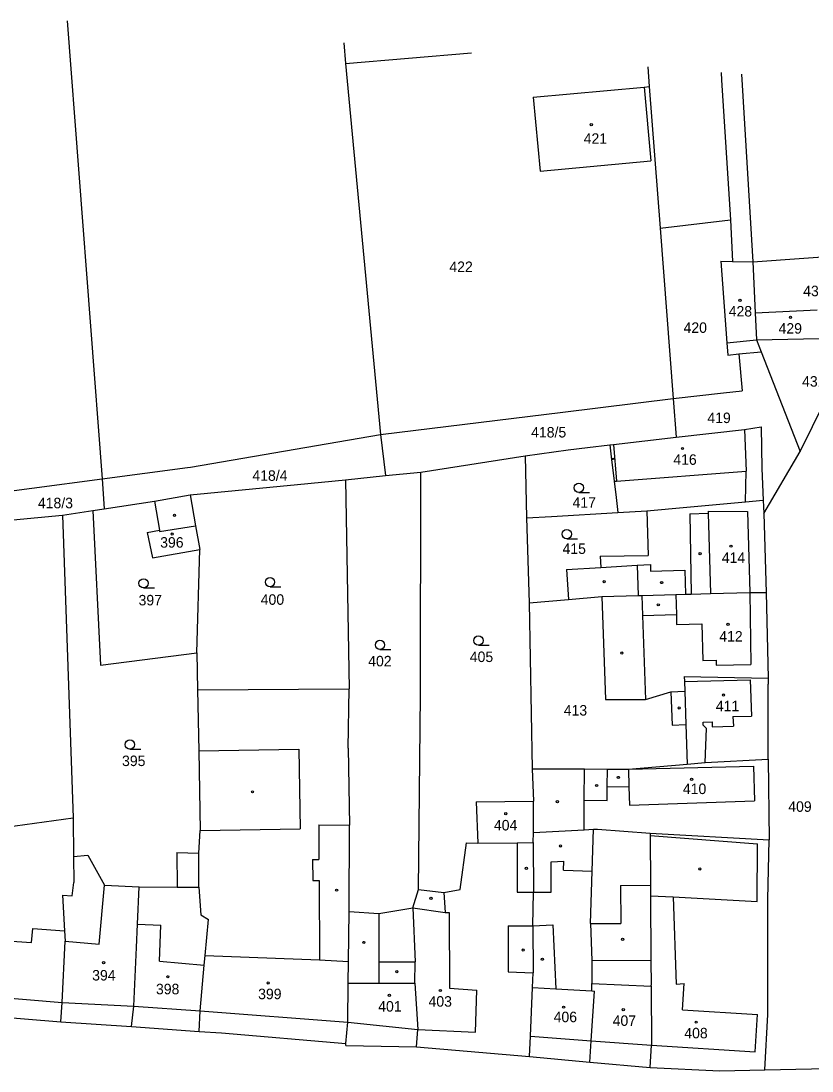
# Model space of a CAD drawing. Extents: x -779596 to -776743, y -1030330 to -1024513.
# Drawn here: x -778055.6 to -777927.4, y -1024710.6 to -1024540.3 of the extents above; entities that cross this region are included whole.
import ezdxf

# ---------------------------------------------------------------- set-up
doc = ezdxf.new("R2010")
doc.units = 0
for name, color, linetype in [('hranice parcel', 7, 'Continuous'), ('hranice vnitřní', 7, 'Continuous'), ('kultura', 7, 'Continuous'), ('č_ parcel šipka', 7, 'Continuous'), ('č_pacel stav_', 7, 'Continuous'), ('č_parcel poz_', 7, 'Continuous')]:
    doc.layers.add(name, color=color, linetype=linetype)

msp = doc.modelspace()

# ---------------------------------------------------------------- linework, layer by layer
at = {"layer": 'hranice parcel'}
for points in [[(-778048.11, -1024540.289), (-778042.46, -1024614.57)], [(-778003.283, -1024543.834), (-778002.99, -1024547.2)], [(-778002.99, -1024547.2), (-777982.577, -1024545.471)], [(-778002.99, -1024547.2), (-777997.3, -1024607.35)], [(-777954.005, -1024547.73), (-777953.76, -1024550.94)], [(-777942.105, -1024548.671), (-777942.03, -1024549.87)], [(-777942.03, -1024549.87), (-777940.61, -1024572.54)], [(-777938.803, -1024548.932), (-777936.99, -1024579.35)], [(-777972.56, -1024552.67), (-777954.6, -1024551.02)], [(-777954.6, -1024551.02), (-777953.5, -1024563)], [(-777953.76, -1024550.94), (-777952.01, -1024573.91)], [(-777972.56, -1024552.67), (-777971.46, -1024564.64)], [(-777971.46, -1024564.64), (-777953.5, -1024563)], [(-777952.01, -1024573.91), (-777940.61, -1024572.54)], [(-777940.61, -1024572.54), (-777940.24, -1024579.3)], [(-777952.01, -1024573.91), (-777949.88, -1024601.54)], [(-777936.99, -1024579.35), (-777919.7, -1024578.14)], [(-777942.16, -1024579.27), (-777941.18, -1024592.5)], [(-777942.16, -1024579.27), (-777940.24, -1024579.3)], [(-777940.24, -1024579.3), (-777936.99, -1024579.35)], [(-777936.99, -1024579.35), (-777936.58, -1024587.61)], [(-777936.58, -1024587.61), (-777926.56, -1024587.13)], [(-777936.58, -1024587.61), (-777936.37, -1024592.02)], [(-777936.37, -1024592.02), (-777926.22, -1024591.81)], [(-777936.37, -1024592.02), (-777935.61, -1024593.95)], [(-777941.18, -1024592.5), (-777941.03, -1024594.49)], [(-777939.24, -1024594.31), (-777935.61, -1024593.95)], [(-777935.61, -1024593.95), (-777929.31, -1024610.15)], [(-777941.03, -1024594.49), (-777939.24, -1024594.31)], [(-777939.24, -1024594.31), (-777938.72, -1024600.28)], [(-777949.88, -1024601.54), (-777941.74, -1024600.62)], [(-777941.74, -1024600.62), (-777938.72, -1024600.28)], [(-777967.78, -1024603.73), (-777949.88, -1024601.54)], [(-777949.88, -1024601.54), (-777949.4, -1024607.82)], [(-777929.31, -1024610.15), (-777925.3, -1024602)], [(-777997.3, -1024607.35), (-777967.78, -1024603.73)], [(-778011.16, -1024609.73), (-777997.3, -1024607.35)], [(-777997.3, -1024607.35), (-777996.49, -1024614.05)], [(-777949.4, -1024607.82), (-777938.32, -1024606.54)], [(-777938.32, -1024606.54), (-777935.61, -1024606.13)], [(-777935.61, -1024606.13), (-777935.53, -1024612.9)], [(-777963.75, -1024609.51), (-777960.16, -1024609.07)], [(-777960.16, -1024609.07), (-777959.58, -1024609)], [(-777960.16, -1024609.07), (-777959.93, -1024610.99)], [(-777959.58, -1024609), (-777949.4, -1024607.82)], [(-778028.1, -1024612.65), (-778011.16, -1024609.73)], [(-777990.81, -1024613.46), (-777973.9, -1024610.81)], [(-777973.9, -1024610.81), (-777966.93, -1024609.84)], [(-777973.9, -1024610.81), (-777973.68, -1024620.92)], [(-777966.93, -1024609.84), (-777963.75, -1024609.51)], [(-777959.93, -1024610.99), (-777959.45, -1024614.96)], [(-777935.17, -1024620.19), (-777929.31, -1024610.15)], [(-778042.46, -1024614.57), (-778028.59, -1024612.72)], [(-778028.59, -1024612.72), (-778028.1, -1024612.65)], [(-777935.53, -1024612.9), (-777935.27, -1024618.05)], [(-778065.31, -1024617.62), (-778042.46, -1024614.57)], [(-778042.46, -1024614.57), (-778042.09, -1024619.42)], [(-778003.02, -1024614.73), (-777996.49, -1024614.05)], [(-777996.49, -1024614.05), (-777990.81, -1024613.46)], [(-777990.82, -1024649.67), (-777990.81, -1024613.46)], [(-778028.2, -1024617.17), (-778010.76, -1024615.48)], [(-778010.76, -1024615.48), (-778003.02, -1024614.73)], [(-778003.02, -1024614.73), (-778002.38, -1024648.66)], [(-777959.45, -1024614.96), (-777959.13, -1024617.59)], [(-778033.94, -1024618.19), (-778028.2, -1024617.17)], [(-778028.2, -1024617.17), (-778027.31, -1024622.19)], [(-777959.13, -1024617.59), (-777958.84, -1024620.02)], [(-778048.89, -1024620.45), (-778043.93, -1024619.7)], [(-778043.93, -1024619.7), (-778042.09, -1024619.42)], [(-778043.93, -1024619.7), (-778042.71, -1024644.78)], [(-778042.09, -1024619.42), (-778033.94, -1024618.19)], [(-778033.94, -1024618.19), (-778033.16, -1024622.9)], [(-777954.16, -1024619.74), (-777947.68, -1024619.16)], [(-777947.68, -1024619.16), (-777938.16, -1024618.31)], [(-777938.16, -1024618.31), (-777935.27, -1024618.05)], [(-777935.27, -1024618.05), (-777935.17, -1024620.19)], [(-778064.94, -1024622), (-778048.89, -1024620.45)], [(-778048.89, -1024620.45), (-778047.16, -1024669.58)], [(-777973.68, -1024620.92), (-777969.63, -1024620.67)], [(-777973.68, -1024620.92), (-777973.23, -1024634.66)], [(-777969.63, -1024620.67), (-777958.84, -1024620.02)], [(-777958.84, -1024620.02), (-777954.16, -1024619.74)], [(-777954.16, -1024619.74), (-777953.96, -1024627.03)], [(-777935.17, -1024620.19), (-777934.82, -1024633)], [(-778035.15, -1024623.26), (-778033.16, -1024622.9)], [(-778027.31, -1024622.19), (-778026.63, -1024626.03)], [(-778035.15, -1024623.26), (-778034.26, -1024627.39)], [(-778034.26, -1024627.39), (-778026.63, -1024626.03)], [(-778027.1, -1024642.8), (-778026.63, -1024626.03)], [(-777961.73, -1024627.14), (-777953.96, -1024627.03)], [(-777961.73, -1024627.14), (-777961.63, -1024628.94)], [(-777967.15, -1024629.27), (-777961.63, -1024628.94)], [(-777967.15, -1024629.27), (-777966.86, -1024634.12)], [(-777954.96, -1024633.49), (-777949.47, -1024633.34)], [(-777949.47, -1024633.34), (-777947.88, -1024633.3)], [(-777947.88, -1024633.3), (-777946.96, -1024633.27)], [(-777946.96, -1024633.27), (-777943.84, -1024633.18)], [(-777943.84, -1024633.18), (-777937.48, -1024633.02)], [(-777937.48, -1024633.02), (-777934.82, -1024633)], [(-777934.82, -1024633), (-777934.51, -1024646.9)], [(-777973.23, -1024634.66), (-777966.86, -1024634.12)], [(-777973.23, -1024634.66), (-777972.72, -1024661.63)], [(-777966.86, -1024634.12), (-777961.44, -1024633.67)], [(-777961.44, -1024633.67), (-777955.57, -1024633.51)], [(-777961.44, -1024633.67), (-777960.86, -1024650.39)], [(-777955.57, -1024633.51), (-777954.96, -1024633.49)], [(-778042.71, -1024644.78), (-778027.1, -1024642.8)], [(-778027.1, -1024642.8), (-778026.98, -1024648.78)], [(-777948.08, -1024646.65), (-777948.05, -1024647.45)], [(-777948.08, -1024646.65), (-777934.51, -1024646.9)], [(-777934.51, -1024646.9), (-777934.49, -1024647.88)], [(-778026.98, -1024648.78), (-778002.38, -1024648.66)], [(-778002.57, -1024658.26), (-778002.38, -1024648.66)], [(-777948.05, -1024647.45), (-777948, -1024649.03)], [(-777934.5, -1024660.03), (-777934.49, -1024647.88)], [(-778026.98, -1024648.78), (-778026.78, -1024658.72)], [(-777991.17, -1024681.21), (-777990.82, -1024649.67)], [(-777954.37, -1024650.38), (-777950.25, -1024649.1)], [(-777950.25, -1024649.1), (-777950.07, -1024654.52)], [(-777948, -1024649.03), (-777947.82, -1024654.45)], [(-777960.86, -1024650.39), (-777954.37, -1024650.38)], [(-777950.07, -1024654.52), (-777947.82, -1024654.45)], [(-777947.82, -1024654.45), (-777947.61, -1024660.84)], [(-778026.78, -1024658.72), (-778026.55, -1024671.63)], [(-778002.57, -1024658.26), (-778002.36, -1024670.74)], [(-777947.61, -1024660.84), (-777944.72, -1024660.58)], [(-777944.72, -1024660.58), (-777934.5, -1024660.03)], [(-777934.5, -1024660.03), (-777934.34, -1024673.16)], [(-777972.72, -1024661.63), (-777964.28, -1024661.63)], [(-777972.72, -1024661.63), (-777972.51, -1024666.85)], [(-777964.28, -1024661.63), (-777960.54, -1024661.66)], [(-777960.54, -1024661.66), (-777957.15, -1024661.68)], [(-777957.15, -1024661.68), (-777947.61, -1024660.84)], [(-777981.79, -1024666.98), (-777972.51, -1024666.85)], [(-777981.79, -1024666.98), (-777981.56, -1024673.7)], [(-777972.54, -1024671.97), (-777972.51, -1024666.85)], [(-778072.27, -1024673.03), (-778047.16, -1024669.58)], [(-778047.16, -1024669.58), (-778047.1, -1024675.82)], [(-778002.42, -1024684.74), (-778002.36, -1024670.74)], [(-778026.75, -1024675.32), (-778026.55, -1024671.63)], [(-777972.56, -1024673.57), (-777972.54, -1024671.97)], [(-777972.54, -1024671.97), (-777964.33, -1024671.5)], [(-777964.33, -1024671.5), (-777962.78, -1024671.42)], [(-777963, -1024678.23), (-777962.78, -1024671.42)], [(-777962.78, -1024671.42), (-777962.15, -1024671.38)], [(-777962.15, -1024671.38), (-777953.61, -1024672.03)], [(-777953.61, -1024672.03), (-777953.59, -1024672.45)], [(-777953.61, -1024672.03), (-777934.34, -1024673.16)], [(-777953.59, -1024672.45), (-777953.55, -1024680.5)], [(-777984.4, -1024681.2), (-777983.39, -1024673.62)], [(-777983.39, -1024673.62), (-777981.56, -1024673.7)], [(-777981.56, -1024673.7), (-777975.18, -1024673.61)], [(-777975.18, -1024673.61), (-777972.56, -1024673.57)], [(-777972.56, -1024673.57), (-777972.5, -1024681.65)], [(-777934.53, -1024682.83), (-777934.34, -1024673.16)], [(-778047.1, -1024675.82), (-778044.75, -1024675.65)], [(-778047.1, -1024675.82), (-778047.06, -1024680.04)], [(-778044.75, -1024675.65), (-778042.08, -1024680.48)], [(-778026.78, -1024680.81), (-778026.75, -1024675.32)], [(-777963.28, -1024686.72), (-777963, -1024678.23)], [(-778047.29, -1024682.22), (-778047.06, -1024680.04)], [(-778042.08, -1024680.48), (-778036.44, -1024680.75)], [(-778036.71, -1024686.8), (-778036.44, -1024680.75)], [(-778036.44, -1024680.75), (-778030.27, -1024680.79)], [(-778030.27, -1024680.79), (-778026.78, -1024680.81)], [(-778026.78, -1024680.81), (-778026.44, -1024685.31)], [(-777953.55, -1024680.5), (-777953.54, -1024682.2)], [(-778048.85, -1024682.14), (-778047.29, -1024682.22)], [(-778048.85, -1024682.14), (-778048.52, -1024687.89)], [(-777992.06, -1024684.19), (-777991.17, -1024681.21)], [(-777991.17, -1024681.21), (-777987.04, -1024681.66)], [(-777987.04, -1024681.66), (-777984.4, -1024681.2)], [(-777972.61, -1024687.07), (-777972.5, -1024681.65)], [(-777953.54, -1024682.2), (-777953.48, -1024692.68)], [(-777997.61, -1024685.09), (-777992.06, -1024684.19)], [(-777992.06, -1024684.19), (-777991.72, -1024692.93)], [(-777934.55, -1024701.45), (-777934.53, -1024682.83)], [(-778026.44, -1024685.31), (-778025.23, -1024686.05)], [(-778025.75, -1024691.91), (-778025.23, -1024686.05)], [(-778002.53, -1024692.9), (-778002.42, -1024684.74)], [(-778002.42, -1024684.74), (-777997.61, -1024685.09)], [(-778036.88, -1024690.6), (-778036.71, -1024686.8)], [(-777972.61, -1024687.07), (-777972.6, -1024694.71)], [(-777963.28, -1024686.72), (-777963.06, -1024692.73)], [(-778048.52, -1024687.89), (-778048.43, -1024689.58)], [(-778048.92, -1024699.55), (-778048.43, -1024689.58)], [(-778037.31, -1024700.12), (-778036.88, -1024690.6)], [(-778025.89, -1024693.45), (-778025.75, -1024691.91)], [(-778002.55, -1024696.41), (-778002.53, -1024692.9)], [(-777991.77, -1024696.37), (-777991.72, -1024692.93)], [(-777963.06, -1024692.73), (-777963.05, -1024696.47)], [(-777953.48, -1024692.68), (-777953.46, -1024696.74)], [(-778026.56, -1024700.9), (-778025.89, -1024693.45)], [(-777991.77, -1024696.37), (-777991.29, -1024703.91)], [(-777972.7, -1024697.11), (-777972.6, -1024694.71)], [(-778002.6, -1024702.72), (-778002.55, -1024696.41)], [(-777973.02, -1024704.97), (-777972.7, -1024697.11)], [(-777963.17, -1024705.72), (-777962.65, -1024697.69)], [(-777963.05, -1024697.66), (-777963.05, -1024696.47)], [(-777963.05, -1024697.66), (-777962.65, -1024697.69)], [(-777953.46, -1024696.88), (-777953.46, -1024696.74)], [(-777953.46, -1024696.88), (-777953.41, -1024706.47)], [(-778049.13, -1024702.66), (-778048.92, -1024699.55)], [(-778072.09, -1024700.76), (-778049.13, -1024702.66)], [(-778037.69, -1024703.41), (-778037.31, -1024700.12)], [(-778026.71, -1024704.21), (-778026.56, -1024700.9)], [(-777935.02, -1024710.43), (-777934.55, -1024701.45)], [(-778049.13, -1024702.66), (-778037.69, -1024703.41)], [(-778002.95, -1024706.18), (-778002.6, -1024702.72)], [(-778037.69, -1024703.41), (-778026.71, -1024704.21)], [(-778026.71, -1024704.21), (-778023.08, -1024704.47)], [(-778023.08, -1024704.47), (-778002.95, -1024706.18)], [(-777991.48, -1024706.72), (-777991.29, -1024703.91)], [(-778002.97, -1024706.5), (-778002.95, -1024706.18)], [(-778002.97, -1024706.5), (-777991.48, -1024706.72)], [(-777973.19, -1024708.31), (-777973.02, -1024704.97)], [(-777963.39, -1024709.18), (-777963.17, -1024705.72)], [(-777953.59, -1024710.05), (-777953.41, -1024706.47)], [(-777991.48, -1024706.72), (-777973.19, -1024708.31)], [(-777973.19, -1024708.31), (-777963.39, -1024709.18)], [(-777963.39, -1024709.18), (-777953.59, -1024710.05)], [(-777953.59, -1024710.05), (-777942.34, -1024710.64)], [(-777942.34, -1024710.64), (-777935.02, -1024710.43)], [(-777935.02, -1024710.43), (-777922.44, -1024710.2)]]:
    msp.add_lwpolyline(points, dxfattribs=at)
at = {"layer": 'hranice vnitřní'}
for points in [[(-777954.6, -1024551.02), (-777953.76, -1024550.94)], [(-777941.18, -1024592.5), (-777936.37, -1024592.02)], [(-777938.32, -1024606.54), (-777938.06, -1024613.34)], [(-777959.58, -1024609), (-777959.08, -1024614.93)], [(-777959.08, -1024614.93), (-777938.06, -1024613.34)], [(-777938.16, -1024618.31), (-777938.06, -1024613.34)], [(-777959.45, -1024614.96), (-777959.08, -1024614.93)], [(-777947.16, -1024620.25), (-777944.21, -1024620.15)], [(-777947.16, -1024620.25), (-777946.96, -1024633.27)], [(-777944.22, -1024619.81), (-777944.21, -1024620.15)], [(-777944.22, -1024619.81), (-777937.85, -1024619.89)], [(-777944.21, -1024620.15), (-777943.84, -1024633.18)], [(-777937.85, -1024619.89), (-777937.48, -1024633.02)], [(-778033.16, -1024622.9), (-778033.13, -1024623.1)], [(-778033.13, -1024623.1), (-778027.31, -1024622.19)], [(-777961.63, -1024628.94), (-777955.72, -1024628.59)], [(-777955.72, -1024628.59), (-777953.57, -1024628.47)], [(-777955.72, -1024628.59), (-777955.57, -1024633.51)], [(-777953.57, -1024628.47), (-777953.55, -1024629.54)], [(-777953.55, -1024629.54), (-777948, -1024629.39)], [(-777948, -1024629.39), (-777947.88, -1024633.3)], [(-777949.47, -1024633.34), (-777949.37, -1024636.56)], [(-777937.48, -1024633.02), (-777937.27, -1024644.69)], [(-777954.96, -1024633.49), (-777954.84, -1024636.75)], [(-777954.84, -1024636.75), (-777949.37, -1024636.56)], [(-777954.84, -1024636.75), (-777954.37, -1024650.38)], [(-777949.37, -1024636.56), (-777949.32, -1024638.21)], [(-777949.32, -1024638.21), (-777945.26, -1024638.1)], [(-777945.26, -1024638.1), (-777945.06, -1024644.04)], [(-777945.06, -1024644.04), (-777942.9, -1024643.98)], [(-777942.9, -1024643.98), (-777942.89, -1024644.81)], [(-777942.89, -1024644.81), (-777937.27, -1024644.69)], [(-777948.05, -1024647.45), (-777937.41, -1024647.16)], [(-777937.41, -1024647.16), (-777937.21, -1024653.06)], [(-777950.25, -1024649.1), (-777948, -1024649.03)], [(-777940.2, -1024653.14), (-777937.21, -1024653.06)], [(-777940.2, -1024653.14), (-777940.13, -1024654.7)], [(-777945.03, -1024654.03), (-777943.58, -1024653.99)], [(-777945.03, -1024654.52), (-777945.03, -1024654.03)], [(-777945.03, -1024654.52), (-777944.5, -1024655.07)], [(-777944.72, -1024660.58), (-777944.5, -1024655.07)], [(-777943.58, -1024653.99), (-777943.56, -1024654.8)], [(-777943.56, -1024654.8), (-777940.13, -1024654.7)], [(-778026.78, -1024658.72), (-778010.56, -1024658.43)], [(-778010.56, -1024658.43), (-778010.33, -1024671.34)], [(-777964.31, -1024666.7), (-777964.28, -1024661.63)], [(-777960.56, -1024664.51), (-777960.54, -1024661.66)], [(-777957.15, -1024661.68), (-777936.87, -1024661.18)], [(-777957.15, -1024661.68), (-777957.06, -1024664.53)], [(-777936.87, -1024661.18), (-777936.68, -1024666.8)], [(-777960.59, -1024666.73), (-777960.56, -1024664.51)], [(-777960.56, -1024664.51), (-777957.06, -1024664.53)], [(-777957.06, -1024664.53), (-777956.96, -1024667.5)], [(-777964.33, -1024671.5), (-777964.31, -1024666.7)], [(-777964.31, -1024666.7), (-777960.59, -1024666.73)], [(-777956.96, -1024667.5), (-777936.68, -1024666.8)], [(-778007.34, -1024670.71), (-778002.36, -1024670.74)], [(-778007.34, -1024670.71), (-778007.31, -1024676.31)], [(-778026.55, -1024671.63), (-778010.33, -1024671.34)], [(-777953.59, -1024672.45), (-777936.22, -1024673.76)], [(-777975.18, -1024673.61), (-777975.17, -1024681.65)], [(-777936.25, -1024683.14), (-777936.22, -1024673.76)], [(-778030.32, -1024675.17), (-778030.27, -1024680.79)], [(-778030.32, -1024675.17), (-778026.75, -1024675.32)], [(-778008.34, -1024676.32), (-778007.31, -1024676.31)], [(-778008.34, -1024676.32), (-778008.31, -1024679.72)], [(-777969.66, -1024676.69), (-777967.62, -1024676.57)], [(-777969.66, -1024681.65), (-777969.66, -1024676.69)], [(-777967.67, -1024678.07), (-777967.62, -1024676.57)], [(-777967.67, -1024678.07), (-777963, -1024678.23)], [(-778042.93, -1024690.06), (-778042.08, -1024680.48)], [(-778008.31, -1024679.72), (-778007.29, -1024679.71)], [(-778007.29, -1024679.71), (-778007.23, -1024692.61)], [(-777958.41, -1024680.53), (-777953.55, -1024680.5)], [(-777958.41, -1024680.53), (-777958.38, -1024686.69)], [(-777987.04, -1024681.66), (-777986.84, -1024684.94)], [(-777975.17, -1024681.65), (-777972.5, -1024681.65)], [(-777972.5, -1024681.65), (-777969.66, -1024681.65)], [(-777953.54, -1024682.2), (-777949.9, -1024682.4)], [(-777949.9, -1024682.4), (-777949.39, -1024696.54)], [(-777949.9, -1024682.4), (-777936.25, -1024683.14)], [(-777992.06, -1024684.19), (-777986.84, -1024684.94)], [(-777997.61, -1024685.09), (-777997.6, -1024692.95)], [(-777986.84, -1024684.94), (-777986.22, -1024684.95)], [(-777986.22, -1024684.95), (-777986.15, -1024697.21)], [(-778053.89, -1024689.78), (-778053.7, -1024687.5)], [(-778053.7, -1024687.5), (-778048.52, -1024687.89)], [(-778036.71, -1024686.8), (-778032.93, -1024686.97)], [(-778033.14, -1024692.83), (-778032.93, -1024686.97)], [(-777976.64, -1024687.07), (-777972.61, -1024687.07)], [(-777976.64, -1024687.07), (-777976.63, -1024694.57)], [(-777972.61, -1024687.07), (-777969.39, -1024686.92)], [(-777969.39, -1024686.92), (-777968.93, -1024697.32)], [(-777963.28, -1024686.72), (-777958.38, -1024686.69)], [(-778072.17, -1024688.53), (-778053.89, -1024689.78)], [(-778048.43, -1024689.58), (-778042.93, -1024690.06)], [(-778033.14, -1024692.83), (-778025.89, -1024693.45)], [(-778025.75, -1024691.91), (-778007.23, -1024692.61)], [(-778007.23, -1024692.61), (-778002.53, -1024692.9)], [(-777997.6, -1024692.95), (-777991.72, -1024692.93)], [(-777997.6, -1024692.95), (-777997.6, -1024696.39)], [(-777963.06, -1024692.73), (-777953.48, -1024692.68)], [(-777976.63, -1024694.57), (-777972.6, -1024694.71)], [(-777997.6, -1024696.39), (-777991.77, -1024696.37)], [(-778072.11, -1024697.57), (-778048.92, -1024699.55)], [(-778002.55, -1024696.41), (-777997.6, -1024696.39)], [(-777986.15, -1024697.21), (-777981.71, -1024697.51)], [(-777981.91, -1024704.36), (-777981.71, -1024697.51)], [(-777972.7, -1024697.11), (-777968.93, -1024697.32)], [(-777968.93, -1024697.32), (-777963.05, -1024697.66)], [(-777963.05, -1024696.47), (-777953.46, -1024696.88)], [(-777949.39, -1024696.54), (-777948.11, -1024696.47)], [(-777948.39, -1024700.7), (-777948.11, -1024696.47)], [(-778048.92, -1024699.55), (-778037.31, -1024700.12)], [(-778037.31, -1024700.12), (-778026.56, -1024700.9)], [(-778026.56, -1024700.9), (-778002.6, -1024702.72)], [(-777948.39, -1024700.7), (-777936.24, -1024701.47)], [(-777936.61, -1024707.53), (-777936.24, -1024701.47)], [(-778002.6, -1024702.72), (-777991.29, -1024703.91)], [(-777991.29, -1024703.91), (-777981.91, -1024704.36)], [(-777973.02, -1024704.97), (-777963.17, -1024705.72)], [(-777963.17, -1024705.72), (-777953.41, -1024706.47)], [(-777953.41, -1024706.47), (-777936.61, -1024707.53)]]:
    msp.add_lwpolyline(points, dxfattribs=at)
at = {"layer": 'kultura'}
for points in [[(-777965.17, -1024616.77), (-777963.42, -1024616.77)], [(-777967.13, -1024624.28), (-777965.38, -1024624.28)], [(-778035.73, -1024632.27), (-778033.98, -1024632.27)], [(-778015.23, -1024632.07), (-778013.48, -1024632.07)], [(-777981.45, -1024641.56), (-777979.7, -1024641.56)], [(-777997.41, -1024642.26), (-777995.66, -1024642.26)], [(-778037.95, -1024658.43), (-778036.2, -1024658.43)]]:
    msp.add_lwpolyline(points, dxfattribs=at)
for centre, radius in [((-777963.16, -1024557.1), 0.175), ((-777939.06, -1024585.6), 0.175), ((-777930.86, -1024588.37), 0.175), ((-777948.36, -1024609.65), 0.175), ((-777959.64, -1024611.34), 0.118), ((-777965.17, -1024616.02), 0.75), ((-778030.71, -1024620.5), 0.175), ((-777967.13, -1024623.53), 0.75), ((-778031.09, -1024623.52), 0.175), ((-777940.51, -1024625.5), 0.175), ((-777945.52, -1024626.71), 0.175), ((-778035.73, -1024631.52), 0.75), ((-778015.23, -1024631.32), 0.75), ((-777961.06, -1024631.24), 0.175), ((-777951.75, -1024631.4), 0.175), ((-777952.3, -1024635.02), 0.175), ((-777940.99, -1024638.18), 0.175), ((-777981.45, -1024640.81), 0.75), ((-777997.41, -1024641.51), 0.75), ((-777958.21, -1024642.83), 0.175), ((-777941.72, -1024649.64), 0.175), ((-777948.92, -1024651.74), 0.175), ((-778037.95, -1024657.68), 0.75), ((-777958.76, -1024663.01), 0.175), ((-777946.89, -1024663.32), 0.175), ((-778018.07, -1024665.35), 0.175), ((-777962.29, -1024664.33), 0.175), ((-777968.65, -1024666.95), 0.175), ((-777977.02, -1024668.88), 0.175), ((-777968.15, -1024674.13), 0.175), ((-777973.68, -1024677.77), 0.175), ((-777945.55, -1024677.86), 0.175), ((-778004.43, -1024681.31), 0.175), ((-777989.14, -1024682.62), 0.175), ((-777958.07, -1024689.28), 0.175), ((-778000.03, -1024689.78), 0.175), ((-777974.19, -1024691.01), 0.175), ((-778042.2, -1024693.07), 0.175), ((-777971.08, -1024692.51), 0.175), ((-777994.67, -1024694.53), 0.175), ((-778031.8, -1024695.35), 0.175), ((-778015.54, -1024696.36), 0.175), ((-777987.62, -1024697.57), 0.175), ((-777995.88, -1024698.37), 0.175), ((-777967.64, -1024700.29), 0.175), ((-777957.97, -1024700.7), 0.175), ((-777946.16, -1024702.72), 0.175)]:
    msp.add_circle(centre, radius, dxfattribs=at)

# ---------------------------------------------------------------- texts
at = {"layer": 'č_ parcel šipka'}
msp.add_text('409', height=1.7, dxfattribs=at).set_placement((-777931.23, -1024668.59))
at = {"layer": 'č_pacel stav_'}
for s, p in [('421', (-777964.39, -1024560.21)), ('430', (-777928.81, -1024584.94)), ('428', (-777940.88, -1024588.23)), ('429', (-777932.8, -1024591.01)), ('416', (-777949.86, -1024612.29)), ('396', (-778033.04, -1024625.73)), ('414', (-777942, -1024628.21)), ('412', (-777942.41, -1024640.97)), ('411', (-777942.97, -1024652.27)), ('410', (-777948.31, -1024665.71)), ('404', (-777978.94, -1024671.61)), ('394', (-778044.06, -1024695.96)), ('398', (-778033.72, -1024698.19)), ('399', (-778017.16, -1024698.99)), ('401', (-777997.7, -1024701)), ('403', (-777989.54, -1024700.2)), ('406', (-777969.26, -1024702.72)), ('407', (-777959.69, -1024703.32)), ('408', (-777948.08, -1024705.34))]:
    msp.add_text(s, height=1.7, dxfattribs=at).set_placement(p)
at = {"layer": 'č_parcel poz_'}
for s, p in [('422', (-777986.16, -1024581.01)), ('420', (-777948.2, -1024590.89)), ('431', (-777928.99, -1024599.61)), ('419', (-777944.34, -1024605.52)), ('418/5', (-777972.91, -1024607.86)), ('418/4', (-778018.09, -1024614.89)), ('418/3', (-778052.86, -1024619.34)), ('417', (-777966.19, -1024619.25)), ('415', (-777967.82, -1024626.75)), ('400', (-778016.74, -1024635)), ('397', (-778036.54, -1024635.1)), ('402', (-777999.32, -1024644.99)), ('405', (-777982.85, -1024644.29)), ('413', (-777967.62, -1024652.97)), ('395', (-778039.22, -1024661.17))]:
    msp.add_text(s, height=1.7, dxfattribs=at).set_placement(p)

doc.saveas('drawing.dxf')
